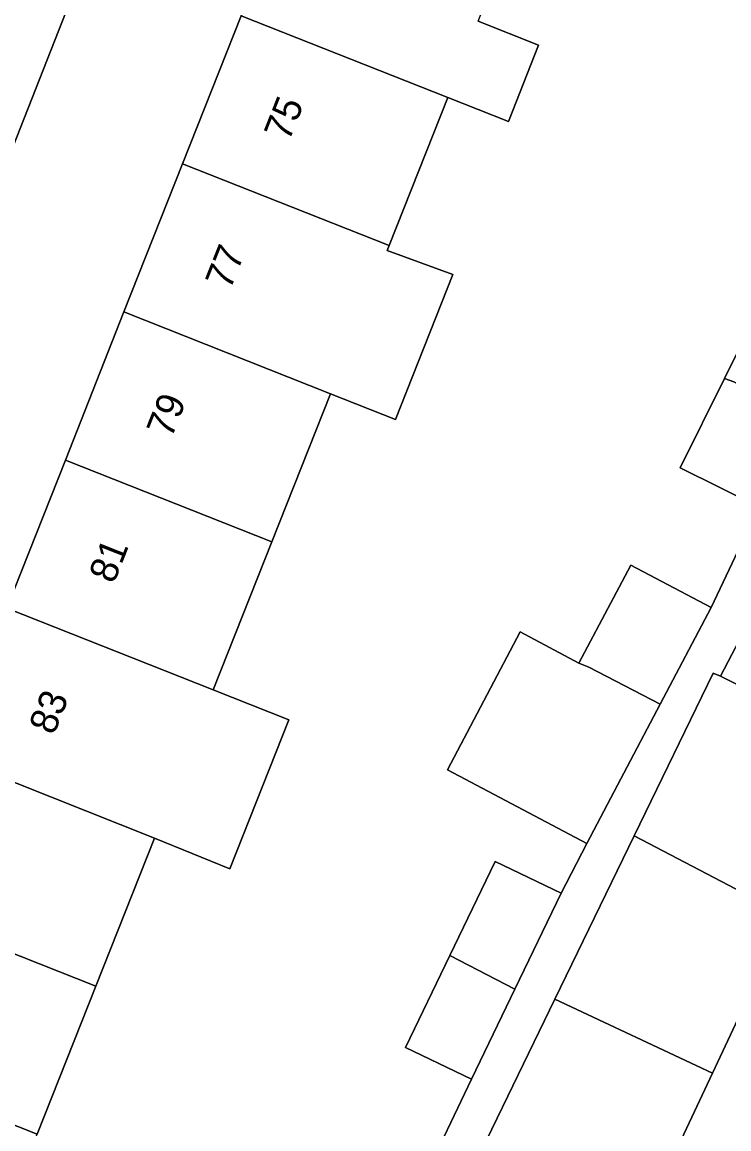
# Model space of a CAD drawing. Extents: x 160349 to 161355, y 381727 to 382854.
# Drawn here: x 160676.57 to 160702.07, y 382098.58 to 382138.52 of the extents above; entities that cross this region are included whole.
import ezdxf

# ---------------------------------------------------------------- set-up
doc = ezdxf.new("R2010")
doc.units = 0
for name, color, linetype in [('IMGEO_Erf', 7, 'Continuous'), ('IMGEO_Pand', 7, 'Continuous'), ('IMGEO_Pand_nummerreeks', 7, 'Continuous'), ('IMGEO_Voetpad_open', 7, 'Continuous')]:
    doc.layers.add(name, color=color, linetype=linetype)

msp = doc.modelspace()

# ---------------------------------------------------------------- linework, layer by layer
at = {"layer": 'IMGEO_Erf'}
msp.add_lwpolyline([(160669.66, 382101.331), (160671.777, 382106.678), (160673.894, 382112.022), (160676.01, 382117.368), (160678.127, 382122.713), (160680.243, 382128.058), (160682.36, 382133.403), (160684.476, 382138.748), (160686.593, 382144.093), (160688.754, 382149.551), (160683.199, 382151.736), (160672.819, 382125.35), (160661.371, 382096.521), (160642.897, 382049.998), (160648.453, 382047.774), (160650.611, 382053.225), (160652.728, 382058.571), (160654.845, 382063.916), (160656.961, 382069.26), (160659.078, 382074.606), (160661.194, 382079.95), (160663.311, 382085.296), (160665.428, 382090.642), (160667.544, 382095.987)], close=True, dxfattribs=at)
for points in [[(160693.02, 382138.548), (160695.207, 382137.683), (160694.119, 382134.934), (160691.931, 382135.799), (160689.814, 382130.453), (160689.743, 382130.275), (160692.114, 382129.416), (160690.042, 382124.18), (160687.698, 382125.108), (160685.581, 382119.763), (160683.465, 382114.418), (160686.187, 382113.34), (160684.058, 382107.964), (160681.348, 382109.073), (160679.231, 382103.728), (160677.114, 382098.382)], [(160691.043, 382096.71), (160692.783, 382100.37), (160690.402, 382101.517), (160691.999, 382104.834), (160693.635, 382108.231), (160696.016, 382107.084), (160696.952, 382108.872), (160691.916, 382111.529), (160694.547, 382116.515), (160696.662, 382115.378), (160698.533, 382118.924), (160701.44, 382117.39), (160703.159, 382121.024), (160700.316, 382122.437), (160701.921, 382125.663), (160703.672, 382129.184)], [(160706.387, 382123.75), (160701.766, 382114.909), (160706.99, 382112.322)], [(160704.153, 382106.281), (160701.477, 382100.582), (160698.578, 382094.409), (160698.573, 382094.398), (160696.131, 382089.694), (160691.048, 382092.76), (160690.773, 382092.304), (160693.15, 382091.042), (160690.98, 382086.953), (160690.754, 382086.527), (160692.107, 382085.735), (160689.691, 382081.183), (160686.167, 382083.054), (160685.905, 382082.561), (160691.661, 382079.533), (160689.391, 382075.184)]]:
    msp.add_lwpolyline(points, dxfattribs=at)
at = {"layer": 'IMGEO_Pand'}
for points in [[(160694.048, 382141.144), (160686.593, 382144.093), (160684.476, 382138.748), (160691.931, 382135.799), (160694.119, 382134.934), (160695.207, 382137.683), (160693.02, 382138.548)], [(160691.931, 382135.799), (160684.476, 382138.748), (160682.36, 382133.403), (160689.814, 382130.453)], [(160689.743, 382130.275), (160689.814, 382130.453), (160682.36, 382133.403), (160680.243, 382128.058), (160687.698, 382125.108), (160690.042, 382124.18), (160692.114, 382129.416)], [(160704.755, 382124.233), (160706.515, 382127.77), (160703.672, 382129.184), (160701.921, 382125.663), (160702.249, 382125.533)], [(160680.243, 382128.058), (160678.127, 382122.713), (160685.581, 382119.763), (160687.698, 382125.108)], [(160704.755, 382124.233), (160702.249, 382125.533), (160701.921, 382125.663), (160700.316, 382122.437), (160703.159, 382121.024)], [(160685.581, 382119.763), (160678.127, 382122.713), (160676.01, 382117.368), (160683.465, 382114.418)], [(160696.662, 382115.378), (160697.023, 382115.235), (160699.598, 382113.899), (160701.44, 382117.39), (160698.533, 382118.924)], [(160683.465, 382114.418), (160676.01, 382117.368), (160673.894, 382112.022), (160681.348, 382109.073), (160684.058, 382107.964), (160686.187, 382113.34)], [(160699.598, 382113.899), (160697.023, 382115.235), (160696.662, 382115.378), (160694.547, 382116.515), (160691.916, 382111.529), (160696.952, 382108.872), (160697.818, 382110.526)], [(160704.153, 382106.281), (160706.99, 382112.322), (160701.766, 382114.909), (160701.506, 382115.018), (160698.655, 382109.15)], [(160673.894, 382112.022), (160671.777, 382106.678), (160679.231, 382103.728), (160681.348, 382109.073)], [(160704.153, 382106.281), (160698.655, 382109.15), (160695.79, 382103.252), (160701.477, 382100.582)], [(160696.016, 382107.084), (160693.635, 382108.231), (160691.999, 382104.834), (160694.346, 382103.616)], [(160677.114, 382098.382), (160679.231, 382103.728), (160671.777, 382106.678), (160669.66, 382101.331)], [(160694.346, 382103.616), (160691.999, 382104.834), (160690.402, 382101.517), (160692.783, 382100.37)], [(160693.141, 382097.801), (160698.573, 382094.398), (160698.578, 382094.409), (160701.477, 382100.582), (160695.79, 382103.252)], [(160677.114, 382098.382), (160669.66, 382101.331), (160667.544, 382095.987), (160674.184, 382093.359), (160674.998, 382093.037), (160677.313, 382092.121), (160678.22, 382091.762), (160679.253, 382094.371), (160676.031, 382095.647)]]:
    msp.add_lwpolyline(points, close=True, dxfattribs=at)
at = {"layer": 'IMGEO_Voetpad_open'}
for points in [[(160674.662, 382139.353), (160671.062, 382130.085), (160669.801, 382126.839), (160668.154, 382122.601), (160667.897, 382121.939), (160668.937, 382121.552), (160667.248, 382117.228), (160664.699, 382110.704), (160665.519, 382110.365), (160660.198, 382097.004), (160661.371, 382096.521), (160672.819, 382125.35), (160683.199, 382151.736)], [(160704.977, 382067.37), (160701.97, 382068.631), (160696.328, 382071.375), (160689.391, 382075.184), (160683.626, 382078.193), (160685.905, 382082.561), (160686.167, 382083.054), (160685.93, 382083.18), (160688.43, 382087.889), (160690.773, 382092.304), (160691.048, 382092.76), (160690.776, 382092.924), (160693.107, 382097.731), (160693.141, 382097.801), (160695.79, 382103.252), (160698.655, 382109.15), (160701.506, 382115.018), (160701.766, 382114.909), (160706.387, 382123.75)], [(160703.159, 382121.024), (160701.44, 382117.39), (160699.598, 382113.899), (160697.818, 382110.526), (160696.952, 382108.872), (160696.016, 382107.084), (160694.346, 382103.616), (160692.783, 382100.37), (160691.043, 382096.71), (160689.275, 382093.237), (160687.584, 382089.917), (160685.906, 382086.379), (160684.129, 382082.899), (160682.447, 382079.604), (160681.832, 382078.34), (160682.125, 382075.845)]]:
    msp.add_lwpolyline(points, dxfattribs=at)

# ---------------------------------------------------------------- texts
at = {"layer": 'IMGEO_Pand_nummerreeks'}
for s, rotation, p in [('75', 68.3977, (160686.197, 382134.184)), ('77', 68.3997, (160684.075, 382128.827)), ('79', 68.3977, (160681.954, 382123.47)), ('81', 68.3977, (160679.875, 382118.219)), ('83', 68.3997, (160677.712, 382112.757))]:
    msp.add_text(s, height=1, rotation=rotation, dxfattribs=at).set_placement(p)

doc.saveas('drawing.dxf')
